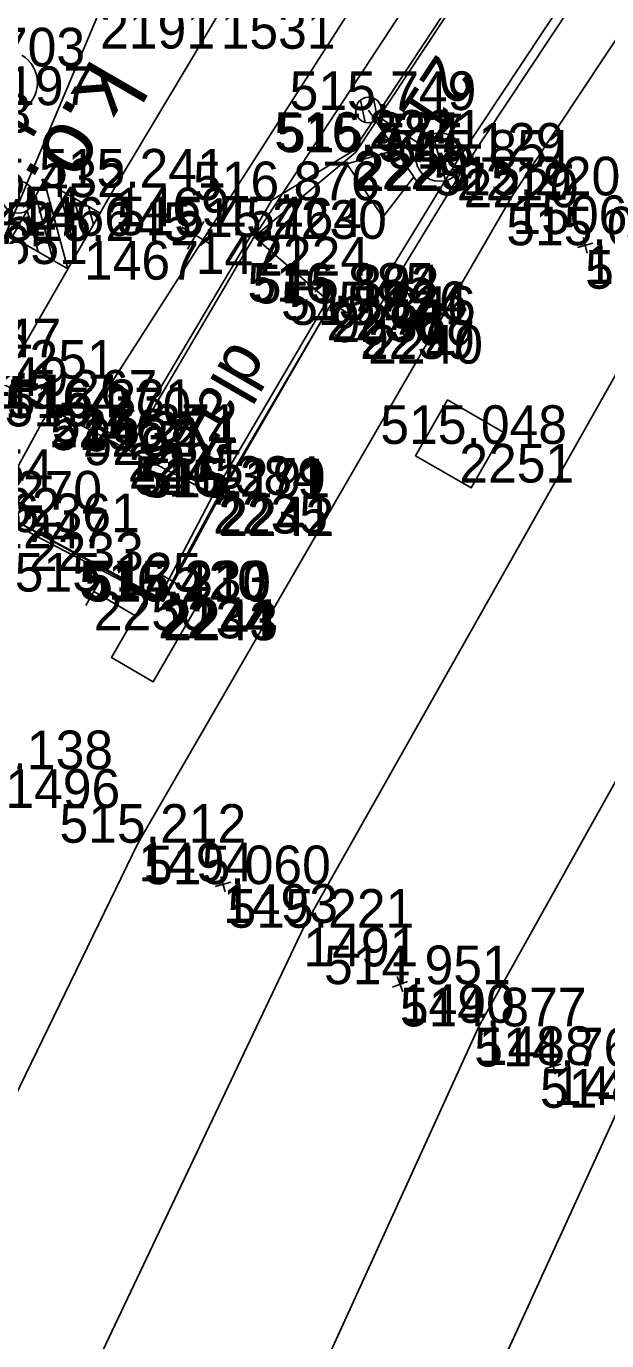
# Model space of a CAD drawing. Extents: x -1234191 to 23050, y -1290331 to -741191.
# Drawn here: x -865397.63 to -865379.6, y -1105015.22 to -1104974.41 of the extents above; entities that cross this region are included whole.
import ezdxf

# ---------------------------------------------------------------- set-up
doc = ezdxf.new("R2010")
doc.units = 0
for name, color, linetype in [('Vrstva 1', 7, 'Continuous'), ('Vrstva 14', 7, 'Continuous'), ('Vrstva 16', 7, 'Continuous'), ('Vrstva 17', 7, 'Continuous'), ('Vrstva 25', 7, 'Continuous'), ('Vrstva 27', 7, 'Continuous'), ('Vrstva 3', 7, 'Continuous'), ('Vrstva 33', 7, 'Continuous'), ('Vrstva 4', 7, 'Continuous'), ('Vrstva 41', 7, 'Continuous'), ('Vrstva 49', 7, 'Continuous'), ('Vrstva 50', 7, 'Continuous'), ('Vrstva 51', 7, 'Continuous'), ('Vrstva 6', 7, 'Continuous'), ('Vrstva 60', 7, 'Continuous'), ('Vrstva 61', 7, 'Continuous'), ('Vrstva 7', 7, 'Continuous')]:
    doc.layers.add(name, color=color, linetype=linetype)

msp = doc.modelspace()

# ---------------------------------------------------------------- linework, layer by layer
at = {"layer": 'Vrstva 1'}
for points in [[(-865167.713, -1104779.363), (-865179.796, -1104790.726), (-865184.478, -1104795.035), (-865190.97, -1104800.752), (-865195.945, -1104804.963), (-865211.087, -1104817.791), (-865237.902, -1104840.516), (-865253.199, -1104853.499), (-865272.037, -1104869.497), (-865292.913, -1104887.204), (-865297.954, -1104891.507), (-865305.977, -1104898.32), (-865318.53, -1104909.524), (-865330.274, -1104921.076), (-865350.227, -1104943.561), (-865366.81, -1104965.604), (-865377.819, -1104982.561), (-865389.023, -1105002.397), (-865401.608, -1105028.878), (-865411.418, -1105054.9), (-865419.263, -1105081.952), (-865424.901, -1105109.6), (-865427.484, -1105128.881), (-865429.29, -1105156.421)], [(-865191.596, -1104807.426), (-865203.701, -1104818.823), (-865217.829, -1104831.696), (-865233.858, -1104845.514), (-865249.226, -1104858.523), (-865268.126, -1104874.441), (-865288.794, -1104891.939), (-865293.631, -1104896.045), (-865301.695, -1104902.998), (-865314.06, -1104914.085), (-865325.819, -1104925.585), (-865345.471, -1104947.527), (-865361.673, -1104969.039), (-865372.543, -1104985.71), (-865383.576, -1105005.459), (-865395.524, -1105031.668), (-865404.617, -1105057.472), (-865411.5, -1105084.11), (-865416.451, -1105111.219), (-865418.889, -1105130.073), (-865420.897, -1105156.736)], [(-865191.596, -1104807.426), (-865202.38, -1104820.104), (-865215.324, -1104834.358), (-865230.542, -1104848.969), (-865245.791, -1104862.223), (-865264.946, -1104878.392), (-865285.377, -1104895.631), (-865290.186, -1104899.737), (-865298.334, -1104906.713), (-865310.624, -1104917.685), (-865322.166, -1104929.038), (-865341.482, -1104950.693), (-865357.568, -1104971.918), (-865368.111, -1104988.11), (-865379.223, -1105007.986), (-865390.73, -1105033.129), (-865399.103, -1105056.556), (-865405.793, -1105081.424), (-865410.584, -1105106.207), (-865413.892, -1105131.231), (-865415.794, -1105156.578)], [(-865214.42, -1104814.068), (-865241.183, -1104836.797), (-865256.409, -1104849.72), (-865275.283, -1104865.734), (-865296.129, -1104883.416), (-865301.469, -1104887.956), (-865309.155, -1104894.547), (-865321.846, -1104905.934), (-865333.869, -1104917.682), (-865354.051, -1104940.12), (-865371.183, -1104962.558), (-865382.53, -1104979.664), (-865394.153, -1104999.759), (-865407.109, -1105026.401), (-865417.481, -1105052.831), (-865425.89, -1105080.546), (-865431.949, -1105108.222), (-865434.948, -1105128.258), (-865437.242, -1105156.147)], [(-865282.212, -1104859.155), (-865294.87, -1104869.895), (-865302.446, -1104876.305), (-865328.715, -1104898.709), (-865342.906, -1104912.076), (-865356.031, -1104925.972), (-865363.103, -1104934.181), (-865379.992, -1104956.222), (-865391.594, -1104973.91), (-865394.88, -1104979.421), (-865395.841, -1104981.079), (-865398.301, -1104985.355), (-865400.147, -1104988.749), (-865403.476, -1104995.003), (-865409.191, -1105006.605), (-865415.957, -1105021.943), (-865426.066, -1105050.048), (-865433.714, -1105078.759), (-865439.01, -1105106.92), (-865441.571, -1105127.548), (-865443.346, -1105156.022)]]:
    msp.add_lwpolyline(points, dxfattribs=at)
at = {"layer": 'Vrstva 14'}
msp.add_line((-865387.267, -1104983.537), (-865387.267, -1104983.537), dxfattribs=at)
for points in [[(-865387.016, -1104983.685), (-865384.047, -1104978.833), (-865372.565, -1104961.521), (-865355.413, -1104939.04), (-865335.032, -1104916.434), (-865323.097, -1104904.767), (-865310.288, -1104893.268), (-865294.91, -1104880.127), (-865295.132, -1104879.882), (-865295.787, -1104879.097), (-865296.376, -1104878.396), (-865296.919, -1104877.757), (-865312.364, -1104890.965), (-865325.337, -1104902.631), (-865337.169, -1104914.197)], [(-865388.15, -1104983.017), (-865388.15, -1104983.017), (-865390.553, -1104980.95), (-865387.395, -1104978.325), (-865375.06, -1104959.706), (-865357.798, -1104937.114), (-865337.169, -1104914.197)], [(-865335.241, -1104916.217), (-865355.622, -1104938.823), (-865372.774, -1104961.304), (-865384.256, -1104978.616), (-865387.267, -1104983.537)], [(-865387.016, -1104983.685), (-865387.267, -1104983.537), (-865388.15, -1104983.017)], [(-865388.15, -1104983.017), (-865387.267, -1104983.537)]]:
    msp.add_lwpolyline(points, dxfattribs=at)
at = {"layer": 'Vrstva 16'}
for p, q in [((-865388.15, -1104983.017), (-865391.637, -1104989.041)), ((-865394.449, -1104987.569), (-865391.67, -1104989.019)), ((-865393.384, -1104992.273), (-865393.401, -1104992.204))]:
    msp.add_line(p, q, dxfattribs=at)
for points in [[(-865388.15, -1104983.017), (-865391.67, -1104989.019), (-865393.401, -1104992.204), (-865398.629, -1104989.415), (-865396.909, -1104986.284), (-865395.854, -1104986.835), (-865394.449, -1104987.569), (-865390.553, -1104980.95), (-865388.15, -1104983.017)], [(-865388.15, -1104983.017), (-865388.15, -1104983.017)], [(-865398.629, -1104989.415), (-865393.384, -1104992.273), (-865391.637, -1104989.041)]]:
    msp.add_lwpolyline(points, dxfattribs=at)
at = {"layer": 'Vrstva 17'}
for points in [[(-865295.259, -1104878.431), (-865295.711, -1104878.8), (-865296.817, -1104877.518), (-865312.582, -1104890.949), (-865325.339, -1104902.413), (-865337.447, -1104914.273), (-865357.766, -1104936.851), (-865375.145, -1104959.604), (-865387.48, -1104978.28), (-865390.001, -1104979.813), (-865394.481, -1104987.347), (-865395.877, -1104986.575)], [(-865397.553, -1104990.118), (-865393.537, -1104992.214), (-865391.829, -1104988.96), (-865388.308, -1104982.966)]]:
    msp.add_lwpolyline(points, dxfattribs=at)
at = {"layer": 'Vrstva 25'}
for p, q in [((-865387.246, -1104976.704), (-865387.106, -1104977.397)), ((-865386.851, -1104976.645), (-865386.719, -1104977.295)), ((-865385.416, -1104978.063), (-865386.666, -1104977.234)), ((-865385.003, -1104977.762), (-865384.613, -1104979.202)), ((-865384.053, -1104978.374), (-865385.53, -1104978.588))]:
    msp.add_line(p, q, dxfattribs=at)
for centre, radius in [((-865386.999, -1104977.013), 0.4), ((-865384.79, -1104978.475), 0.749)]:
    msp.add_circle(centre, radius, dxfattribs=at)
at = {"layer": 'Vrstva 27'}
msp.add_circle((-865397.889, -1104979.718), 0.5, dxfattribs=at)
at = {"layer": 'Vrstva 3'}
for p, q in [((-865397.076, -1104979.215), (-865396.34, -1104981.946)), ((-865396.617, -1104979.479), (-865396.075, -1104981.486)), ((-865397.34, -1104979.674), (-865396.799, -1104981.681)), ((-865396.156, -1104979.744), (-865395.811, -1104981.026)), ((-865397.605, -1104980.135), (-865397.259, -1104981.417)), ((-865395.697, -1104980.008), (-865395.546, -1104980.567))]:
    msp.add_line(p, q, dxfattribs=at)
msp.add_lwpolyline([(-865395.342, -1104980.212), (-865396.34, -1104981.946), (-865398.073, -1104980.948), (-865397.076, -1104979.215)], close=True, dxfattribs=at)
at = {"layer": 'Vrstva 33'}
msp.add_line((-865386.999, -1104977.013), (-865385.428, -1104979.331), dxfattribs=at)
msp.add_lwpolyline([(-865385.596, -1104979.082), (-865386.557, -1104980.338), (-865387.68, -1104978.682), (-865386.157, -1104978.255)], dxfattribs=at)
at = {"layer": 'Vrstva 4'}
for points in [[(-865399.899, -1104984.692), (-865395.339, -1104973.904), (-865391.092, -1104966.952), (-865390.358, -1104965.753), (-865393.456, -1104963.82), (-865384.119, -1104950.272), (-865373.223, -1104935.927), (-865360.521, -1104921.051), (-865348.571, -1104908.459), (-865342.951, -1104901.703), (-865328.055, -1104887.691), (-865317.916, -1104877.902), (-865307.354, -1104869.474), (-865290.274, -1104855.615), (-865281.53, -1104848.213), (-865264.87, -1104834.221), (-865260.122, -1104829.875), (-865250.382, -1104822.206), (-865249.872, -1104821.732), (-865216.282, -1104793.053), (-865215.784, -1104792.594), (-865182.298, -1104766.391), (-865181.776, -1104765.981), (-865167.226, -1104750.941)], [(-865396.909, -1104986.284), (-865395.854, -1104986.835), (-865377.502, -1104958.195), (-865359.741, -1104935.217), (-865339.12, -1104912.848), (-865328.712, -1104902.725), (-865313.77, -1104889.276), (-865297.974, -1104876.038), (-865295.704, -1104876.009), (-865294.673, -1104878.098), (-865293.966, -1104878.879)], [(-865293.966, -1104878.879), (-865295.132, -1104879.882), (-865310.482, -1104893.067), (-865323.341, -1104904.571), (-865335.241, -1104916.217), (-865355.622, -1104938.823), (-865372.774, -1104961.304), (-865384.256, -1104978.616), (-865387.267, -1104983.537), (-865388.15, -1104983.017), (-865391.637, -1104989.041), (-865393.384, -1104992.273), (-865398.629, -1104989.415)], [(-865401.606, -1104987.788), (-865398.629, -1104989.415), (-865396.909, -1104986.284), (-865399.899, -1104984.692), (-865401.606, -1104987.788)]]:
    msp.add_lwpolyline(points, dxfattribs=at)
at = {"layer": 'Vrstva 41'}
msp.add_lwpolyline([(-865382.815, -1104987.013), (-865383.816, -1104988.744), (-865385.547, -1104987.743), (-865384.546, -1104986.012), (-865382.815, -1104987.013)], dxfattribs=at)
at = {"layer": 'Vrstva 49'}
for p, q in [((-865380.029, -1104981.148), (-865380.513, -1104981.278)), ((-865380.336, -1104980.971), (-865380.206, -1104981.455)), ((-865391.588, -1105000.804), (-865391.454, -1105001.286)), ((-865391.28, -1105000.978), (-865391.762, -1105001.112)), ((-865385.792, -1105004.061), (-865386.26, -1105004.237)), ((-865386.114, -1105003.915), (-865385.938, -1105004.383)), ((-865381.333, -1105006.462), (-865381.197, -1105006.944)), ((-865381.024, -1105006.635), (-865381.506, -1105006.771))]:
    msp.add_line(p, q, dxfattribs=at)
for points in [[(-865339.12, -1104912.848), (-865359.741, -1104935.217), (-865377.502, -1104958.195), (-865395.854, -1104986.835), (-865394.449, -1104987.569)], [(-865394.449, -1104987.569), (-865390.553, -1104980.95), (-865376.178, -1104959.045), (-865358.47, -1104936.303), (-865338.048, -1104913.672)]]:
    msp.add_lwpolyline(points, dxfattribs=at)
at = {"layer": 'Vrstva 50'}
msp.add_arc((-865398.288, -1104976.164), 1, 239.194, 59.194, dxfattribs=at)
at = {"layer": 'Vrstva 51'}
msp.add_line((-865395.286, -1104991.528), (-865395.786, -1104992.394), dxfattribs=at)
msp.add_lwpolyline([(-865395.536, -1104991.961), (-865394.238, -1104992.712), (-865394.989, -1104994.01), (-865393.69, -1104994.761), (-865392.188, -1104992.165), (-865393.487, -1104991.414), (-865394.238, -1104992.712)], dxfattribs=at)
at = {"layer": 'Vrstva 60'}
for p, q in [((-865386.999, -1104977.013), (-865386.999, -1104977.013)), ((-865387.48, -1104978.28), (-865387.48, -1104978.28)), ((-865387.395, -1104978.325), (-865387.395, -1104978.325)), ((-865384.256, -1104978.616), (-865384.256, -1104978.616)), ((-865384.047, -1104978.833), (-865384.047, -1104978.833)), ((-865394.88, -1104979.421), (-865394.88, -1104979.421)), ((-865390.001, -1104979.813), (-865390.001, -1104979.813)), ((-865382.53, -1104979.664), (-865382.53, -1104979.664)), ((-865395.841, -1104981.079), (-865395.841, -1104981.079)), ((-865392.37, -1104980.902), (-865392.37, -1104980.902)), ((-865390.553, -1104980.95), (-865390.553, -1104980.95)), ((-865380.271, -1104981.213), (-865380.271, -1104981.213)), ((-865388.308, -1104982.966), (-865388.308, -1104982.966)), ((-865388.15, -1104983.017), (-865388.15, -1104983.017)), ((-865388.15, -1104983.017), (-865388.15, -1104983.017)), ((-865387.267, -1104983.537), (-865387.267, -1104983.537)), ((-865387.267, -1104983.537), (-865387.267, -1104983.537)), ((-865387.016, -1104983.685), (-865387.016, -1104983.685)), ((-865396.909, -1104986.284), (-865396.909, -1104986.284)), ((-865395.877, -1104986.575), (-865395.877, -1104986.575)), ((-865395.854, -1104986.835), (-865395.854, -1104986.835)), ((-865394.481, -1104987.347), (-865394.481, -1104987.347)), ((-865394.449, -1104987.569), (-865394.449, -1104987.569)), ((-865384.181, -1104987.378), (-865384.181, -1104987.378)), ((-865391.829, -1104988.96), (-865391.829, -1104988.96)), ((-865391.67, -1104989.019), (-865391.67, -1104989.019)), ((-865391.637, -1104989.041), (-865391.637, -1104989.041)), ((-865397.553, -1104990.118), (-865397.553, -1104990.118)), ((-865395.536, -1104991.961), (-865395.536, -1104991.961)), ((-865393.537, -1104992.214), (-865393.537, -1104992.214)), ((-865393.401, -1104992.204), (-865393.401, -1104992.204)), ((-865393.384, -1104992.273), (-865393.384, -1104992.273)), ((-865394.153, -1104999.759), (-865394.153, -1104999.759)), ((-865391.521, -1105001.045), (-865391.521, -1105001.045)), ((-865389.023, -1105002.397), (-865389.023, -1105002.397)), ((-865386.026, -1105004.149), (-865386.026, -1105004.149)), ((-865383.576, -1105005.459), (-865383.576, -1105005.459)), ((-865381.265, -1105006.703), (-865381.265, -1105006.703))]:
    msp.add_line(p, q, dxfattribs=at)
at = {"layer": 'Vrstva 7'}
for p, q in [((-865391.937, -1104981.153), (-865392.803, -1104980.651)), ((-865392.119, -1104980.469), (-865392.621, -1104981.335))]:
    msp.add_line(p, q, dxfattribs=at)

# ---------------------------------------------------------------- texts
at = {"layer": 'Vrstva 16'}
msp.add_text('dlaž.', height=1.5, rotation=239.9355, dxfattribs=at).set_placement((-865391.2, -1104984.112))
at = {"layer": 'Vrstva 25'}
msp.add_text('21', height=1.5, rotation=236.4423, dxfattribs=at).set_placement((-865384.864, -1104975.222))
at = {"layer": 'Vrstva 27'}
msp.add_text('k.o.', height=2, rotation=239.9028, dxfattribs=at).set_placement((-865395.592, -1104975.357))
at = {"layer": 'Vrstva 6'}
msp.add_text('Lc2a', height=1.5, rotation=240.088, dxfattribs=at).set_placement((-865398.522, -1104976.778))
at = {"layer": 'Vrstva 60'}
for s, p in [('2191', (-865395.339, -1104975.104)), ('1531', (-865391.594, -1104975.11)), ('2197', (-865399.154, -1104976.86)), ('2198', (-865401.05, -1104977.717)), ('2221', (-865386.999, -1104978.213)), ('2229', (-865387.48, -1104979.48)), ('2223', (-865387.395, -1104979.525)), ('2219', (-865384.256, -1104979.816)), ('2220', (-865384.047, -1104980.033)), ('1469', (-865394.88, -1104980.621)), ('1466', (-865397.889, -1104980.918)), ('2230', (-865390.001, -1104981.013)), ('1506', (-865382.53, -1104980.864)), ('2651', (-865399.291, -1104981.794)), ('1467', (-865395.841, -1104982.279)), ('1471', (-865392.37, -1104982.102)), ('2224', (-865390.553, -1104982.15)), ('1505', (-865380.271, -1104982.413)), ('2236', (-865388.308, -1104984.166)), ('9296', (-865388.15, -1104984.217)), ('2237', (-865388.15, -1104984.217)), ('2315', (-865401.126, -1104984.724)), ('9297', (-865387.267, -1104984.737)), ('2239', (-865387.267, -1104984.737)), ('2240', (-865387.016, -1104984.885)), ('2249', (-865399.899, -1104985.892)), ('1464', (-865398.301, -1104986.555)), ('2246', (-865396.909, -1104987.484)), ('2232', (-865395.877, -1104987.775)), ('9298', (-865395.854, -1104988.035)), ('2231', (-865394.481, -1104988.547)), ('2245', (-865394.449, -1104988.769)), ('2251', (-865384.181, -1104988.578)), ('1462', (-865400.147, -1104989.949)), ('2235', (-865391.829, -1104990.16)), ('2241', (-865391.67, -1104990.219)), ('2242', (-865391.637, -1104990.241)), ('2247', (-865398.629, -1104990.615)), ('2233', (-865397.553, -1104991.318)), ('2250', (-865395.536, -1104993.161)), ('2234', (-865393.537, -1104993.414)), ('2244', (-865393.401, -1104993.404)), ('2243', (-865393.384, -1104993.473)), ('1496', (-865398.284, -1104998.675)), ('1494', (-865394.153, -1105000.959)), ('1493', (-865391.521, -1105002.245)), ('1491', (-865389.023, -1105003.597)), ('1490', (-865386.026, -1105005.349)), ('1488', (-865383.576, -1105006.659)), ('1487', (-865381.265, -1105007.903))]:
    msp.add_text(s, height=1.2, dxfattribs=at).set_placement(p)
at = {"layer": 'Vrstva 61'}
for s, p in [('515.703', (-865401.606, -1104975.66)), ('515.749', (-865389.453, -1104977.013)), ('516.884', (-865389.931, -1104978.28)), ('515.777', (-865389.847, -1104978.325)), ('515.129', (-865386.71, -1104978.616)), ('515.851', (-865386.404, -1104978.833)), ('515.241', (-865397.237, -1104979.421)), ('515.432', (-865400.337, -1104979.718)), ('516.876', (-865392.453, -1104979.813)), ('515.220', (-865384.981, -1104979.664)), ('515.254', (-865401.742, -1104980.594)), ('515.245', (-865398.297, -1104981.079)), ('515.454', (-865394.821, -1104980.902)), ('515.764', (-865393.004, -1104980.95)), ('515.037', (-865382.723, -1104981.213)), ('515.218', (-865380.273, -1104982.561)), ('516.885', (-865390.764, -1104982.966)), ('515.124', (-865390.601, -1104983.017)), ('515.802', (-865390.598, -1104983.017)), ('515.836', (-865389.719, -1104983.537)), ('515.124', (-865389.718, -1104983.537)), ('515.846', (-865389.468, -1104983.685)), ('515.247', (-865402.351, -1104984.692)), ('515.251', (-865400.658, -1104985.355)), ('515.267', (-865399.361, -1104986.284)), ('515.270', (-865398.305, -1104986.835)), ('516.331', (-865398.234, -1104986.575)), ('515.274', (-865396.9, -1104987.569)), ('516.371', (-865396.838, -1104987.347)), ('515.048', (-865386.635, -1104987.378)), ('515.254', (-865402.598, -1104988.749)), ('516.384', (-865394.28, -1104988.96)), ('515.279', (-865394.124, -1104989.019)), ('515.191', (-865393.994, -1104989.041)), ('515.270', (-865401.08, -1104989.415)), ('516.361', (-865399.91, -1104990.118)), ('515.125', (-865397.992, -1104991.961)), ('516.420', (-865395.988, -1104992.214)), ('515.333', (-865395.853, -1104992.204)), ('515.210', (-865395.835, -1104992.273)), ('515.138', (-865400.738, -1104997.475)), ('515.212', (-865396.601, -1104999.759)), ('515.060', (-865393.972, -1105001.045)), ('515.221', (-865391.38, -1105002.397)), ('514.951', (-865388.383, -1105004.149)), ('514.877', (-865386.028, -1105005.459)), ('514.767', (-865383.717, -1105006.703)), ('514.837', (-865381.675, -1105007.986))]:
    msp.add_text(s, height=1.2, dxfattribs=at).set_placement(p)

doc.saveas('drawing.dxf')
